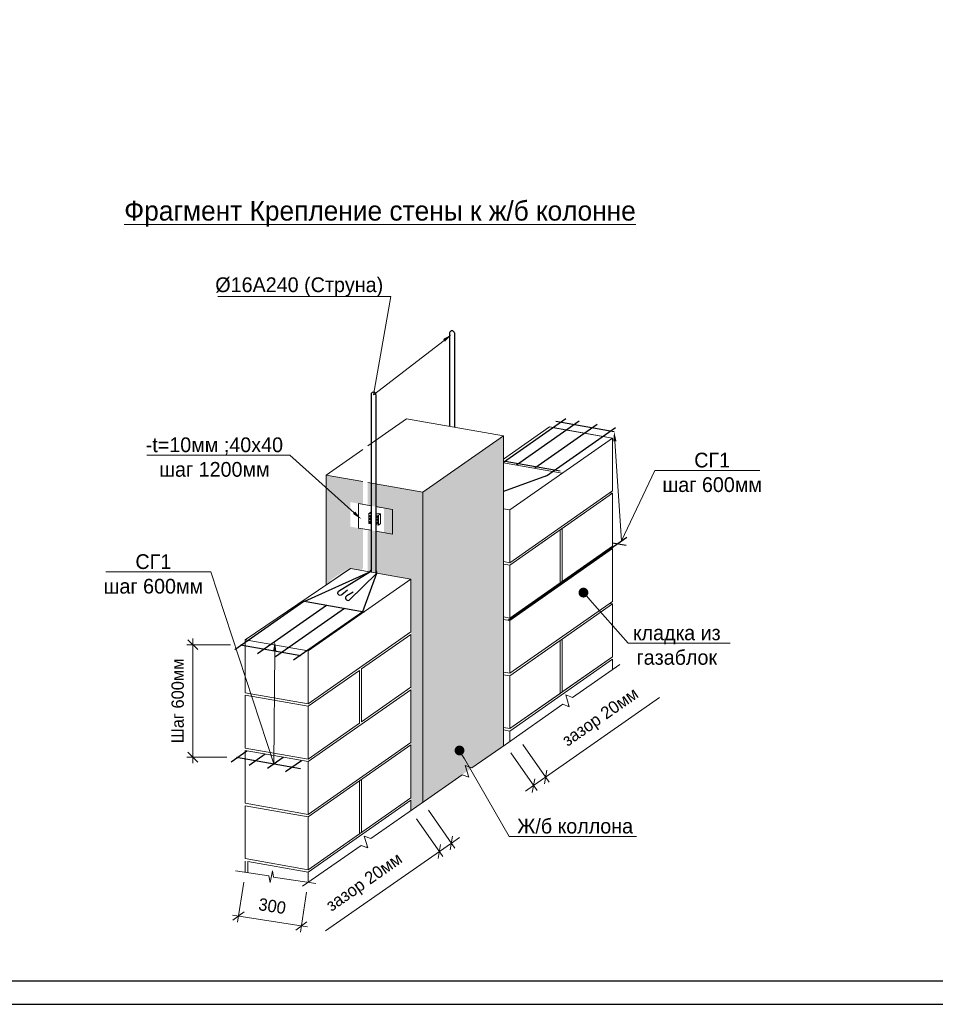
# Model space of a CAD drawing. Header units: millimetres. Extents: x -33345 to 4712671, y -3392 to 121473.
# Tile 972 of 1056: x 3754450 to 3773978, y 44501 to 65501. Entities that reach past the tile are written whole.
import ezdxf
from ezdxf import colors
from ezdxf.entities.mleader import LeaderData, LeaderLine
from ezdxf.math import Vec2, Vec3

# ---------------------------------------------------------------- set-up
doc = ezdxf.new("R2010")
doc.units = ezdxf.units.MM
for name, color, linetype, lineweight in [('.', 7, 'Continuous', 15), ('0.25', 7, 'Continuous', 25), ('ACO-размер', 7, 'Continuous', 13), ('Текст', 7, 'Continuous', 20)]:
    doc.layers.add(name, color=color, linetype=linetype, lineweight=lineweight)
for name, color, linetype in [('010_Листы', 7, 'Continuous'), ('_линия', 7, 'Continuous'), ('UZEL', 252, 'Continuous')]:
    doc.layers.add(name, color=color, linetype=linetype)
doc.styles.add('RUSS', font='RUSS.shx', dxfattribs={"width": 0.8, "oblique": 15, "height": 250})
doc.styles.add('X-U-RW-01$0$StyleROMANS', font='GOTHIC.TTF')
doc.dimstyles.new('RUSS$0', dxfattribs={"dimscale": 0, "dimtxt": 2.5, "dimasz": 2, "dimexe": 1.25, "dimexo": 2, "dimgap": 1.75, "dimtad": 1, "dimdec": 0, "dimlfac": 100, "dimzin": 0, "dimdsep": 46, "dimtxsty": 'RUSS', "dimblk1": 'OBLIQUE', "dimblk2": 'OBLIQUE', "dimsah": 1, "dimcen": 3, "dimdle": 1.25, "dimclrt": 1, "dimadec": 0, "dimazin": 0, "dimtfac": 0.75, "dimtdec": 0, "dimtmove": 0, "dimatfit": 0, "dimldrblk": 'OBLIQUE', "dimfxl": 1, "dimtvp": 1.5, "dimtolj": 1, "dimtzin": 0, "dimarcsym": 0})

# ---------------------------------------------------------------- blocks, each defined once
blk = doc.blocks.new('*U286')
at = {"layer": '0.25', "color": 5, "linetype": 'Continuous', "lineweight": 25, "ltscale": 100}
blk.add_lwpolyline([(-42000, 0), (0, 0), (0, 29700), (-42000, 29700), (-42000, 0)], dxfattribs=at)
at = {"layer": '0.25', "color": 7, "linetype": 'Continuous', "lineweight": 30, "ltscale": 100}
blk.add_lwpolyline([(-40000, 500), (-500, 500), (-500, 29200), (-40000, 29200), (-40000, 500)], dxfattribs=at)
blk = doc.blocks.new('_Oblique')
at = {"color": 0, "linetype": 'ByBlock', "lineweight": -2}
blk.add_line((-0.5, -0.5), (0.5, 0.5), dxfattribs=at)
blk = doc.blocks.new('*D343')
at = {"layer": 'ACO-размер', "color": 0, "lineweight": -2, "ltscale": 5, "transparency": 16777216}
for p, q in [((1062677, 42286), (1063214, 41517)), ((1062432, 42115), (1062969, 41346)), ((1063142, 41620), (1063306, 41734)), ((1063142, 41620), (1062897, 41448)), ((1062897, 41448), (1060583, 39832))]:
    blk.add_line(p, q, dxfattribs=at)
at = {"layer": 'Defpoints', "color": 0, "lineweight": 0, "ltscale": 5, "transparency": 16777216}
for p in [(1062317, 42279), (1062562, 42450), (1063142, 41620)]:
    blk.add_point(p, dxfattribs=at)
at = {"layer": 'ACO-размер', "color": 0, "lineweight": -2, "ltscale": 5, "transparency": 16777216, "xscale": 200, "yscale": 200, "zscale": 200}
for p, rotation in [((1063142, 41620), 214.9352801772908), ((1062897, 41448), 34.93528017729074)]:
    blk.add_blockref('_Oblique', p, dxfattribs=dict(at, rotation=rotation))
at = {"layer": 'ACO-размер', "color": 1, "ltscale": 5, "transparency": 16777216, "insert": (1061383, 40802), "char_height": 250, "attachment_point": 5, "rotation": 34.9353, "style": 'X-U-RW-01$0$StyleROMANS', "bg_fill": 3, "box_fill_scale": 1.1, "bg_fill_color": 256, "bg_fill_true_color": 13158600, "bg_fill_transparency": 0}
blk.add_mtext('\\A1;зазор 20мм', dxfattribs=at)
blk = doc.blocks.new('*D344')
at = {"layer": 'ACO-размер', "color": 0, "lineweight": -2, "ltscale": 5, "transparency": 16777216}
for p, q in [((1058917, 40824), (1058788, 40012)), ((1060197, 40622), (1060069, 39810)), ((1058685, 40155), (1060212, 39914))]:
    blk.add_line(p, q, dxfattribs=at)
at = {"layer": 'Defpoints', "color": 0, "lineweight": 0, "ltscale": 5, "transparency": 16777216}
for p in [(1058948, 41022), (1060228, 40820), (1060088, 39933)]:
    blk.add_point(p, dxfattribs=at)
at = {"layer": 'ACO-размер', "color": 0, "lineweight": -2, "ltscale": 5, "transparency": 16777216, "xscale": 200, "yscale": 200, "zscale": 200}
for p, rotation in [((1058808, 40136), 171.0207796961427), ((1060088, 39933), 351.0207796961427)]:
    blk.add_blockref('_Oblique', p, dxfattribs=dict(at, rotation=rotation))
at = {"layer": 'ACO-размер', "color": 1, "ltscale": 5, "transparency": 16777216, "insert": (1059496, 40337), "char_height": 250, "attachment_point": 5, "rotation": 351.0208, "style": 'X-U-RW-01$0$StyleROMANS', "bg_fill": 3, "box_fill_scale": 1.1, "bg_fill_color": 256, "bg_fill_true_color": 13158600, "bg_fill_transparency": 0}
blk.add_mtext('\\A1;300', dxfattribs=at)
blk = doc.blocks.new('*D345')
at = {"layer": 'ACO-размер', "color": 0, "lineweight": -2, "ltscale": 5, "transparency": 16777216}
for p, q in [((1057881, 43243), (1057881, 45780)), ((1058648, 45655), (1057756, 45655)), ((1058572, 43368), (1057756, 43368))]:
    blk.add_line(p, q, dxfattribs=at)
at = {"layer": 'Defpoints', "color": 0, "lineweight": 0, "ltscale": 5, "transparency": 16777216}
for p in [(1057881, 45655), (1058848, 45655), (1058772, 43368)]:
    blk.add_point(p, dxfattribs=at)
at = {"layer": 'ACO-размер', "color": 0, "lineweight": -2, "ltscale": 5, "transparency": 16777216, "xscale": 200, "yscale": 200, "zscale": 200}
for p, rotation in [((1057881, 45655), 90), ((1057881, 43368), 270)]:
    blk.add_blockref('_Oblique', p, dxfattribs=dict(at, rotation=rotation))
at = {"layer": 'ACO-размер', "color": 1, "ltscale": 5, "transparency": 16777216, "insert": (1057574, 44512), "char_height": 250, "attachment_point": 5, "rotation": 90, "style": 'X-U-RW-01$0$StyleROMANS', "bg_fill": 3, "box_fill_scale": 1.1, "bg_fill_color": 256, "bg_fill_true_color": 13158600, "bg_fill_transparency": 0}
blk.add_mtext('\\A1;Шаг 600мм', dxfattribs=at)
blk = doc.blocks.new('*D342')
at = {"layer": 'ACO-размер', "color": 0, "lineweight": -2, "ltscale": 5, "transparency": 16777216}
for p, q in [((1065059, 42961), (1067373, 44578)), ((1064593, 43627), (1065130, 42859)), ((1064348, 43456), (1064885, 42687)), ((1064813, 42790), (1065059, 42961)), ((1064813, 42790), (1064649, 42675))]:
    blk.add_line(p, q, dxfattribs=at)
at = {"layer": 'Defpoints', "color": 0, "lineweight": 0, "ltscale": 5, "transparency": 16777216}
for p in [(1064479, 43791), (1064233, 43620), (1065059, 42961)]:
    blk.add_point(p, dxfattribs=at)
at = {"layer": 'ACO-размер', "color": 0, "lineweight": -2, "ltscale": 5, "transparency": 16777216, "xscale": 200, "yscale": 200, "zscale": 200}
for p, rotation in [((1065059, 42961), 214.9352801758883), ((1064813, 42790), 34.93528017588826)]:
    blk.add_blockref('_Oblique', p, dxfattribs=dict(at, rotation=rotation))
at = {"layer": 'ACO-размер', "color": 1, "ltscale": 5, "transparency": 16777216, "insert": (1066187, 44160), "char_height": 250, "attachment_point": 5, "rotation": 34.9353, "style": 'X-U-RW-01$0$StyleROMANS', "bg_fill": 3, "box_fill_scale": 1.1, "bg_fill_color": 256, "bg_fill_true_color": 13158600, "bg_fill_transparency": 0}
blk.add_mtext('\\A1;зазор 20мм', dxfattribs=at)
blk = doc.blocks.new('_Dot')
at = {"color": 0, "linetype": 'ByBlock', "lineweight": -2}
blk.add_line((-0.5, 0), (-1, 0), dxfattribs=at)
at = {"color": 0, "linetype": 'ByBlock', "const_width": 0.5}
blk.add_lwpolyline([(-0.25, 0, 1), (0.25, 0, 1)], format="xyb", close=True, dxfattribs=at)
blk = doc.blocks.new('tghrthrthtr')
at = {"ltscale": 100}
h = blk.add_hatch(dxfattribs=at)
h.set_pattern_fill('AR-SAND', color=253, scale=3.5)
h.set_pattern_definition([(37.5, (1060755.98, 47642.96), (-5.6, 171.2946), [0, -135.128, 0, -151.13, 0, -144.4625]), (7.5, (1060755.98, 47642.96), (157.333, 250.889), [0, -72.898, 0, -121.793, 0, -46.6725]), (327.5, (1060646.64, 47642.96), (276.8473, 0.503), [0, -44.45, 0, -160.02, 0, -208.915]), (317.5, (1060646.64, 47642.96), (267.245, 78.025), [0, -22.225, 0, -104.902, 0, -120.015])])
edge = h.paths.add_edge_path()
edge.add_line((1061340.6, 48012), (1061085.1, 48057.1))
edge.add_line((1061085.1, 48057.1), (1061085.1, 48557.1))
edge.add_line((1061085.1, 48557.1), (1061340.6, 48512))
edge.add_line((1061340.6, 48512), (1061340.6, 48972.5))
edge.add_line((1061340.6, 48972.5), (1060592.7, 49104.4))
edge.add_line((1060592.7, 49104.4), (1060592.7, 46871.7))
edge.add_line((1060592.7, 46871.7), (1061036.9, 47215.9))
edge.add_line((1061036.9, 47215.9), (1060644.1, 46940.9))
edge.add_line((1060644.1, 46940.9), (1060762.8, 46980.8))
edge.add_line((1060762.8, 46980.8), (1061086.1, 47207.2))
edge.add_line((1061086.1, 47207.2), (1061315.5, 47166.8))
edge.add_arc((1061386.3, 47154.3), 71.9, 129.49149, 170, ccw=False)
edge.add_line((1061340.6, 47209.8), (1061340.6, 48012))
h.paths.add_polyline_path([(1062562.3, 42450), (1064200.6, 43597.2), (1064200.6, 49904.3), (1062562.3, 48757.1)])
h.paths.add_polyline_path([(1061440.6, 48954.9), (1062562.3, 48757.1), (1062562.3, 42446.5), (1062317.1, 42278.8), (1062317.1, 46990.1), (1061440.6, 47144.7), (1061440.6, 47994.4), (1061773.6, 47935.7), (1061773.6, 48435.7), (1061440.6, 48494.4)])
at = {"color": 7, "lineweight": 18, "ltscale": 100}
for p, q in [((1062231, 50251.6), (1061440.6, 49698.1)), ((1064200.6, 49904.3), (1062231, 50251.6)), ((1061340.6, 49628.1), (1060592.7, 49104.4))]:
    blk.add_line(p, q, dxfattribs=at)
at = {"color": 0, "lineweight": 30}
for points in [[(1063205.7, 52001.4, 0.793658), (1063105.7, 52001.4, 0.793658)], [(1061607.3, 50736, 1.0951833), (1061507.3, 50736, 0.793658)], [(1061024.9, 46766.6), (1060913.5, 46670.3, -0.4142136), (1060843, 46675.4), (1060843, 46675.4, -0.4142136), (1060848.1, 46745.9), (1060848.1, 46745.9), (1061482.2, 47137.4)], [(1061143, 46721.1), (1061013.5, 46651, 0.4142136), (1060993.3, 46583.2), (1060993.3, 46583.2, 0.4142136), (1061061.1, 46563), (1061061.1, 46563), (1061622.8, 47109.6)]]:
    blk.add_lwpolyline(points, format="xyb", dxfattribs=at)
at = {"color": 7, "lineweight": 30, "ltscale": 100}
for points in [[(1063105.7, 52001.4), (1063105.7, 50097.3)], [(1063205.7, 52001.4), (1063205.7, 50079.7)], [(1061507.3, 50736), (1061507.3, 47132.9)], [(1061607.3, 50736), (1061607.3, 47115.3)]]:
    blk.add_lwpolyline(points, dxfattribs=at)
at = {"color": 0, "lineweight": 30}
for points in [[(1064200.6, 49369.2), (1065467.3, 50256.1)], [(1064468.1, 49316.3), (1065741.2, 50207.8)], [(1064837.4, 49251.2), (1066110.5, 50142.7)], [(1065269.2, 50202.2), (1066453.5, 49993.3)], [(1065073.6, 49092.9), (1066479.8, 50077.6)], [(1064234.4, 49387.1), (1065355, 49189.5)], [(1065073.6, 49092.9), (1064200.6, 48774.2)], [(1064299.2, 46153), (1066710.5, 47841.4)], [(1066416.6, 47727.2), (1066695.2, 47678.1)], [(1060157.4, 46540), (1061482.2, 47137.4)], [(1061338.8, 46331.6), (1061623.8, 47112.4)], [(1058734.7, 45558.2), (1060140.9, 46542.9)], [(1060115.7, 46547.3), (1061369.1, 46326.3)], [(1059194, 45477.2), (1060600.2, 46461.9)], [(1059563.3, 45412.1), (1060969.5, 46396.8)], [(1059932.6, 45347), (1061338.8, 46331.6)], [(1058847.9, 45654.9), (1060077, 45438.2)], [(1058658.4, 43271.7), (1058980.9, 43497.5)], [(1058772.3, 43368.2), (1060073.5, 43138.8)], [(1059027.7, 43206.6), (1059350.2, 43432.4)], [(1059397, 43141.4), (1059719.5, 43367.2)], [(1059766.3, 43076.3), (1060088.8, 43302.1)]]:
    blk.add_lwpolyline(points, dxfattribs=at)
at = {"color": 7, "ltscale": 100}
for points in [[(1064200.6, 49431.1), (1065136.4, 50086.4), (1066416.6, 49860.6)], [(1065185.6, 50077.7), (1066416.6, 49860.6), (1066416.6, 48785.6), (1064327.8, 47323), (1064200.6, 47345.4)], [(1066416.6, 49485.6), (1066416.6, 49160.6)], [(1064200.6, 49353.9), (1065392.7, 49143.7)], [(1066359.6, 48745.7), (1066416.6, 48735.6), (1066416.6, 47660.6), (1064327.8, 46198), (1064200.6, 46220.4)], [(1065392.7, 48018.7), (1066416.6, 48735.6)], [(1066416.6, 48735.6), (1066416.6, 48410.6)], [(1061507.3, 48482.6), (1061251.8, 48527.7), (1061251.8, 48027.7), (1061507.3, 47982.6)], [(1061458.8, 48324.6), (1061499.8, 48353.2)], [(1061458.8, 48324.6), (1061507.3, 48316)], [(1061458.8, 48324.6), (1061458.8, 48124.6), (1061507.3, 48116)], [(1061499.8, 48353.2), (1061507.3, 48351.9)], [(1061607.3, 47965), (1061940.3, 47906.3), (1061940.3, 48406.3), (1061607.3, 48465)], [(1061607.3, 48334.3), (1061696.7, 48318.5)], [(1061607.3, 48298.4), (1061655.8, 48289.8)], [(1061607.3, 48098.4), (1061655.8, 48089.8), (1061655.8, 48289.8)], [(1061655.8, 48289.8), (1061696.7, 48318.5)], [(1061696.7, 48318.5), (1061696.7, 48118.5)], [(1064200.6, 48420.4), (1064327.8, 48398)], [(1061655.8, 48089.8), (1061696.7, 48118.5)], [(1064327.8, 48023), (1064327.8, 47698)], [(1064327.8, 47273), (1065351.7, 47990)], [(1065351.7, 47990), (1065351.7, 46915)], [(1065392.7, 48018.7), (1065392.7, 46943.7)], [(1066416.6, 47985.6), (1066416.6, 47660.6)], [(1064327.8, 47648), (1064327.8, 47323), (1064200.6, 47345.4)], [(1066359.6, 47620.7), (1066416.6, 47610.6), (1066416.6, 46535.6), (1064327.8, 45073), (1064200.6, 45095.4)], [(1065392.7, 46943.7), (1066416.6, 47660.6)], [(1064200.6, 47295.4), (1064327.8, 47273)], [(1064327.8, 47273), (1064327.8, 46948)], [(1066416.6, 47235.6), (1066416.6, 46910.6)], [(1064327.8, 46198), (1065351.7, 46915)], [(1064327.8, 46523), (1064327.8, 46198)], [(1065392.7, 45768.7), (1066416.6, 46485.6)], [(1066416.6, 46485.6), (1066416.6, 46160.6)], [(1064200.6, 46220.4), (1064327.8, 46198)], [(1064200.6, 46170.4), (1064327.8, 46148)], [(1064327.8, 45023), (1065351.7, 45740)], [(1065351.7, 45740), (1065351.7, 44990)], [(1065392.7, 45768.7), (1065392.7, 45018.7)], [(1066416.6, 45735.6), (1066416.6, 45410.6)], [(1064327.8, 45398), (1064327.8, 45073), (1064200.6, 45095.4)], [(1065392.7, 44693.7), (1066416.6, 45410.6)], [(1064200.6, 45045.4), (1064327.8, 45023)], [(1064327.8, 45023), (1064327.8, 44698)], [(1065351.7, 44990), (1065351.7, 44665)], [(1065392.7, 45018.7), (1065392.7, 44693.7)], [(1064327.8, 43948), (1065351.7, 44665)], [(1064327.8, 44273), (1064327.8, 43948)], [(1064200.6, 43970.4), (1064327.8, 43948)], [(1060228.3, 41027.5), (1062317.1, 42490.1), (1062317.1, 42278.8)], [(1061433.6, 41546.5), (1061412.6, 41531.8)], [(1058948, 41253.3), (1058948, 41022)], [(1058997.3, 41244.6), (1060228.3, 41027.5)], [(1058997.3, 41014.2), (1058997.3, 41244.6)], [(1060228.3, 41027.5), (1060228.3, 40819.7)]]:
    blk.add_lwpolyline(points, dxfattribs=at)
at = {"color": 7, "lineweight": 18, "ltscale": 100}
for points in [[(1064200.6, 49904.3), (1062562.3, 48757.1), (1061440.6, 48954.9)], [(1064200.6, 43597.2), (1064200.6, 49904.3)], [(1060592.7, 46871.7), (1060592.7, 49104.4)], [(1061340.6, 48972.5), (1060592.7, 49104.4)], [(1062562.3, 42450), (1062562.3, 48757.1)]]:
    blk.add_lwpolyline(points, dxfattribs=at)
at = {"color": 5, "ltscale": 100}
blk.add_lwpolyline([(1061694.2, 48449.7), (1061607.3, 48465)], dxfattribs=at)
at = {"color": 200, "ltscale": 100}
blk.add_lwpolyline([(1061607.3, 47115.3), (1061607.3, 47148.2)], dxfattribs=at)
at = {"color": 7}
for points in [[(1064233.4, 43620.1), (1063559.1, 43148), (1063424.7, 43200.4), (1063496.9, 42957.9), (1063362.5, 43010.4), (1062529.5, 42427.1)], [(1062595.1, 42472.9), (1061503.7, 41710.6), (1061369.4, 41763.1), (1061441.2, 41520.6), (1061306.9, 41573.1), (1060115.5, 40740.9)], [(1060383.8, 40795.7), (1059520.5, 40927.6), (1059500.4, 41053.6), (1059453, 40819), (1059426.6, 40950), (1058750.5, 41053.2)]]:
    blk.add_lwpolyline(points, dxfattribs=at)
at = {"color": 0, "lineweight": 30}
for start, end in [(129.49149, 170), (329.89341, 40.98583)]:
    blk.add_arc((1061553, 47124.9), 71.9, start, end, dxfattribs=at)
at = {"layer": '_линия', "color": 18, "lineweight": 0, "ltscale": 100}
for p, q in [((1064327.8, 48398), (1066416.6, 49860.6)), ((1064327.8, 47273), (1066416.6, 48735.6)), ((1064327.8, 46148), (1066416.6, 47610.6)), ((1061086.1, 47207.2), (1062317.1, 46990.1)), ((1062317.1, 46990.1), (1060228.3, 45527.5)), ((1062317.1, 45915.1), (1062317.1, 46990.1)), ((1064327.8, 45023), (1066416.6, 46485.6)), ((1060228.3, 44452.5), (1062317.1, 45915.1)), ((1062317.1, 45865.1), (1061314, 45162.8)), ((1062317.1, 45865.1), (1062317.1, 44790.1)), ((1061272.7, 45133.8), (1060228.3, 44402.5)), ((1061272.7, 45133.8), (1061272.7, 44058.8)), ((1061314, 45162.8), (1061314, 44087.8)), ((1062317.1, 44740.1), (1060228.3, 43277.5)), ((1061314, 44087.8), (1062317.1, 44790.1)), ((1062317.1, 44740.1), (1062317.1, 43665.1)), ((1060228.3, 43327.5), (1061272.7, 44058.8))]:
    blk.add_line(p, q, dxfattribs=at)
for points in [[(1064327.8, 47323), (1064327.8, 48398), (1064200.6, 48420.4)], [(1064327.8, 46198), (1064327.8, 47273), (1064200.6, 47295.4)], [(1064327.8, 45073), (1064327.8, 46148), (1064200.6, 46170.4)]]:
    blk.add_lwpolyline(points, dxfattribs=at)
at = {"layer": 'UZEL', "linetype": 'Continuous'}
for points in [[(1061504.7, 48287.3), (1061465, 48249.9)], [(1061470.5, 48287.3), (1061504.7, 48248.8)], [(1061501.4, 48168.3), (1061461.7, 48130.8)], [(1061503.6, 48231.1), (1061463.9, 48193.6)], [(1061467.2, 48168.3), (1061501.4, 48129.7)], [(1061469.4, 48231.1), (1061503.6, 48192.5)], [(1061649.9, 48153.9), (1061610.2, 48116.5)], [(1061652.1, 48216.8), (1061612.4, 48179.3)], [(1061653.2, 48273), (1061613.5, 48235.5)], [(1061615.7, 48153.9), (1061649.9, 48115.4)], [(1061617.9, 48216.8), (1061652.1, 48178.2)], [(1061619, 48273), (1061653.2, 48234.4)]]:
    blk.add_lwpolyline(points, dxfattribs=at)
at = {"layer": 'Текст', "insert": (1061688.9, 54423.9), "char_height": 400, "width": 11718.803, "attachment_point": 5, "style": 'X-U-RW-01$0$StyleROMANS'}
blk.add_mtext('{\\LФрагмент Крепление стены к ж/б колонне}', dxfattribs=at)
ml = blk.add_multileader_mtext('Standard')
ml.set_content('%%C16A240 (Струна)', color=256, style='X-U-RW-01$0$StyleROMANS')
ml.set_leader_properties()
ml.build(insert=Vec2(0, 0))
ml.multileader.update_dxf_attribs({"text_left_attachment_type": 6, "text_right_attachment_type": 6, "dogleg_length": 0.36, "arrow_head_size": 200})
ctx = ml.context
ctx.base_point, ctx.char_height, ctx.arrow_head_size, ctx.plane_origin = Vec3(1058185, 52742.2), 300, 200, Vec3(1058092.8, 52038.3)
ctx.left_attachment, ctx.right_attachment, ctx.text_align_type = 6, 6, 1
notes = []
notes.append((ctx, [(1, (1, 1, 0), (1061908, 52742.2), (-1, 0), 0.36, [(1, [(1063151.4, 51969.9), (1061557.3, 50740.6)], 0, [])])]))
ctx.mtext.insert, ctx.mtext.alignment, ctx.mtext.flow_direction = Vec3(1060046.3, 53129.1), 2, 5
ml = blk.add_multileader_mtext('Standard')
ml.set_content('СГ1\\Pшаг 600мм', color=256, style='X-U-RW-01$0$StyleROMANS')
ml.set_leader_properties()
ml.build(insert=Vec2(0, 0))
ml.multileader.update_dxf_attribs({"text_left_attachment_type": 6, "text_right_attachment_type": 6, "dogleg_length": 0.36, "arrow_head_size": 200})
ctx = ml.context
ctx.base_point, ctx.char_height, ctx.arrow_head_size, ctx.plane_origin = Vec3(1067279, 49201.9), 300, 200, Vec3(1065780.9, 50648.7)
ctx.left_attachment, ctx.right_attachment, ctx.text_align_type = 6, 6, 1
notes.append((ctx, [(0, (1, 1, 0), (1067278.6, 49201.9), (1, 0), 0.36, [(1, [(1066453.5, 49993.3), (1066603.8, 47766.7)], 0, [])])]))
ctx.mtext.insert, ctx.mtext.alignment, ctx.mtext.flow_direction = Vec3(1068447.3, 49561.9), 2, 5
ml = blk.add_multileader_mtext('Standard')
ml.set_content('-t=10мм ;40x40\\Pшаг 1200мм', color=256, style='X-U-RW-01$0$StyleROMANS')
ml.set_leader_properties()
ml.build(insert=Vec2(0, 0))
ml.multileader.update_dxf_attribs({"text_left_attachment_type": 6, "text_right_attachment_type": 6, "dogleg_length": 0.36, "arrow_head_size": 200})
ctx = ml.context
ctx.base_point, ctx.char_height, ctx.arrow_head_size, ctx.plane_origin = Vec3(1056787.3, 49512.7), 300, 200, Vec3(1056822.6, 49341.2)
ctx.left_attachment, ctx.right_attachment, ctx.text_align_type = 6, 6, 1
notes.append((ctx, [(1, (1, 1, 0), (1059853, 49512.7), (-1, 0), 0.36, [(0, [(1061310.2, 48207)], 0, [])])]))
ctx.mtext.insert, ctx.mtext.alignment, ctx.mtext.flow_direction = Vec3(1058319.9, 49872.7), 2, 5
for ctx, leaders in notes:
    for number, flags, end, landing, length, lines in leaders:
        leader = LeaderData()
        leader.index, (leader.has_last_leader_line, leader.has_dogleg_vector, leader.attachment_direction) = number, flags
        leader.last_leader_point, leader.dogleg_vector, leader.dogleg_length = Vec3(end), Vec3(landing), length
        for number, points, colour, breaks in lines:
            line = LeaderLine()
            line.index, line.vertices, line.color, line.breaks = number, Vec3.list(points), colors.encode_raw_color(colour), breaks
            leader.lines.append(line)
        ctx.leaders.append(leader)
at = {"layer": 'ACO-размер', "ltscale": 5}
for base, p1, p2, angle, text, picture, middle, dimtype in [((1057880.7, 45654.9), (1058772.3, 43368.2), (1058847.9, 45654.9), 90, 'Шаг 600мм', '*D345', (1057880.7, 44511.6), 128), ((1065058.5, 42961.1), (1064233.4, 43620.1), (1064478.5, 43791.4), 34.93528, 'зазор 20мм', '*D342', (1066379.6, 43884), 129), ((1063142.3, 41619.8), (1062317.1, 42278.8), (1062562.3, 42450), 34.93528, 'зазор 20мм', '*D343', (1061575.9, 40525.6), 129)]:
    dim = blk.add_linear_dim(base=base, p1=p1, p2=p2, angle=angle, text=text, dimstyle='RUSS$0', override={"dimscale": 100, "dimlfac": 0.1, "dimtxsty": 'X-U-RW-01$0$StyleROMANS', "dimtfill": 1}, dxfattribs=at)
    dim.commit()
    dim.dimension.update_dxf_attribs({"geometry": picture, "text_midpoint": middle, "dimtype": dimtype})
dim = blk.add_aligned_dim(p1=(1058948, 41022), p2=(1060228.3, 40819.7), distance=-897.3, text='300', dimstyle='RUSS$0', override={"dimscale": 100, "dimlfac": 0.1, "dimtxsty": 'X-U-RW-01$0$StyleROMANS', "dimtfill": 1}, dxfattribs=at)
dim.commit()
dim.dimension.update_dxf_attribs({"geometry": '*D344', "text_midpoint": (1059495.9, 40337)})
at = {"color": 7, "ltscale": 100}
for points in [[(1066359.6, 46495.7), (1066416.6, 46485.6), (1066416.6, 45410.6), (1064327.8, 43948), (1064200.6, 43970.4)], [(1064327.8, 43898), (1066416.6, 45360.6), (1066416.6, 45149.3)], [(1065533.1, 44417), (1065512.1, 44402.3)]]:
    blk.add_lwpolyline(points, dxfattribs=at)
at = {"color": 7}
for points in [[(1066566.5, 45254), (1065603.2, 44581.1), (1065468.9, 44633.6), (1065540.7, 44391.1), (1065406.4, 44443.6), (1064233.4, 43620.1)], [(1064327.8, 43898), (1064327.8, 43686.4)]]:
    blk.add_lwpolyline(points, dxfattribs=at)
at = {"layer": '_линия', "color": 18, "lineweight": 0, "ltscale": 100}
for p, q in [((1058948, 45753.3), (1061086.1, 47207.2)), ((1064327.8, 43948), (1064200.6, 43970.4)), ((1064327.8, 43898), (1064200.6, 43920.4)), ((1060228.3, 42202.5), (1062317.1, 43665.1)), ((1062317.1, 43615.1), (1060228.3, 42152.5)), ((1062317.1, 43615.1), (1062317.1, 42540.1)), ((1061272.7, 42883.8), (1061272.7, 41808.8)), ((1061314, 42912.8), (1061314, 41837.8)), ((1060228.3, 41077.5), (1062317.1, 42540.1))]:
    blk.add_line(p, q, dxfattribs=at)
for points in [[(1060228.3, 44452.5), (1058948, 44678.3), (1058948, 45753.3), (1060228.3, 45527.5)], [(1060228.3, 43327.5), (1058948, 43553.3), (1058948, 44628.3), (1060228.3, 44402.5)], [(1060228.3, 42202.5), (1058948, 42428.3), (1058948, 43503.3), (1060228.3, 43277.5)], [(1060228.3, 41077.5), (1058948, 41303.3), (1058948, 42378.3), (1060228.3, 42152.5)]]:
    blk.add_lwpolyline(points, close=True, dxfattribs=at)
blk.add_lwpolyline([(1064327.8, 43948), (1064327.8, 45023), (1064200.6, 45045.4)], dxfattribs=at)
ml = blk.add_multileader_mtext('Standard')
ml.set_content('СГ1\\Pшаг 600мм', color=256, style='X-U-RW-01$0$StyleROMANS')
ml.set_leader_properties()
ml.build(insert=Vec2(0, 0))
ml.multileader.update_dxf_attribs({"text_left_attachment_type": 6, "text_right_attachment_type": 6, "dogleg_length": 0.36, "arrow_head_size": 200})
ctx = ml.context
ctx.base_point, ctx.char_height, ctx.arrow_head_size, ctx.plane_origin = Vec3(1055909.9, 47135.8), 300, 200, Vec3(1054214, 47209.9)
ctx.left_attachment, ctx.right_attachment, ctx.text_align_type = 6, 6, 1
notes = []
notes.append((ctx, [(1, (1, 1, 0), (1058246.8, 47135.8), (-1, 0), 0.36, [(1, [(1059549, 45725.8), (1059530.1, 43234.6)], 0, [])])]))
ctx.mtext.insert, ctx.mtext.alignment, ctx.mtext.flow_direction = Vec3(1057078.2, 47495.8), 2, 5
ml = blk.add_multileader_mtext('Standard')
ml.set_content('кладка из \\Pгазаблок', color=256, style='X-U-RW-01$0$StyleROMANS')
ml.set_leader_properties()
ml.set_arrow_properties(name='DOT')
ml.build(insert=Vec2(0, 0))
ml.multileader.update_dxf_attribs({"text_left_attachment_type": 6, "text_right_attachment_type": 6, "dogleg_length": 0.36, "arrow_head_size": 200})
ctx = ml.context
ctx.base_point, ctx.char_height, ctx.arrow_head_size, ctx.plane_origin = Vec3(1066738.2, 45687.5), 300, 200, Vec3(1066310, 46375.9)
ctx.left_attachment, ctx.right_attachment, ctx.text_align_type = 6, 6, 1
notes.append((ctx, [(0, (1, 1, 0), (1066737.9, 45687.5), (1, 0), 0.36, [(0, [(1065828.2, 46715.2)], 0, [])])]))
ctx.mtext.insert, ctx.mtext.alignment, ctx.mtext.flow_direction = Vec3(1067727.3, 46047.5), 2, 5
ml = blk.add_multileader_mtext('Standard')
ml.set_content('Ж/б коллона', color=256, style='X-U-RW-01$0$StyleROMANS')
ml.set_leader_properties()
ml.set_arrow_properties(name='DOT')
ml.build(insert=Vec2(0, 0))
ml.multileader.update_dxf_attribs({"text_left_attachment_type": 6, "text_right_attachment_type": 6, "dogleg_length": 0.36, "arrow_head_size": 200})
ctx = ml.context
ctx.base_point, ctx.char_height, ctx.arrow_head_size, ctx.plane_origin = Vec3(1064315.6, 41755.7), 300, 200, Vec3(1063788.5, 43164.3)
ctx.left_attachment, ctx.right_attachment, ctx.text_align_type = 6, 6, 1
notes.append((ctx, [(0, (1, 1, 0), (1064315.2, 41755.7), (1, 0), 0.36, [(0, [(1063306.7, 43503.6)], 0, [])])]))
ctx.mtext.insert, ctx.mtext.alignment, ctx.mtext.flow_direction = Vec3(1065658.7, 42115.7), 2, 5
for ctx, leaders in notes:
    for number, flags, end, landing, length, lines in leaders:
        leader = LeaderData()
        leader.index, (leader.has_last_leader_line, leader.has_dogleg_vector, leader.attachment_direction) = number, flags
        leader.last_leader_point, leader.dogleg_vector, leader.dogleg_length = Vec3(end), Vec3(landing), length
        for number, points, colour, breaks in lines:
            line = LeaderLine()
            line.index, line.vertices, line.color, line.breaks = number, Vec3.list(points), colors.encode_raw_color(colour), breaks
            leader.lines.append(line)
        ctx.leaders.append(leader)

msp = doc.modelspace()

# ---------------------------------------------------------------- block references
at = {"layer": '010_Листы', "ltscale": 100, "transparency": 33554687}
msp.add_blockref('*U286', (3793386.939, 44501.326), dxfattribs=at)

# ---------------------------------------------------------------- next in the draw order: block references
at = {"layer": '.', "lineweight": 0, "xscale": 1.04832, "yscale": 1.04832, "zscale": 1.04832}
msp.add_blockref('tghrthrthtr', (2649144.522, 4309.5, -1359241.5), dxfattribs=at)

# ---------------------------------------------------------------- next in the draw order: texts
at = {"layer": '.', "char_height": 300, "attachment_point": 1, "style": 'X-U-RW-01$0$StyleROMANS'}
for s, insert, width in [('\\pi1269.0585;{\\LАрматурная сетка СГ-1\\P\\pi288.19514;}(разработана на 1 пог.м. длины)', (3578941.241, 52689.006), 7399.29987), ('\\pi1358.97214;{\\LАрматурная сетка СГ-2\\P\\pi418.08158;}(разработана на 1 пог.м. длины)', (3592353.157, 52427.848), 7659.07275), ('\\pi1269.0585;{\\LАрматурная сетка СГ-1\\P\\pi288.19514;}(разработана на 1 пог.м. длины)', (3646055.242, 52161.969), 7399.29987), ('\\pi1269.0585;{\\LАрматурная сетка СГ-1\\P\\pi288.19514;}(разработана на 1 пог.м. длины)', (3717455.179, 52161.969), 7399.29987), ('\\pi1358.97214;{\\LАрматурная сетка СГ-2\\P\\pi418.08158;}(разработана на 1 пог.м. длины)', (3658895.535, 51900.811), 7659.07275)]:
    msp.add_mtext(s, dxfattribs=dict(at, insert=insert, width=width))

doc.saveas('drawing.dxf')
